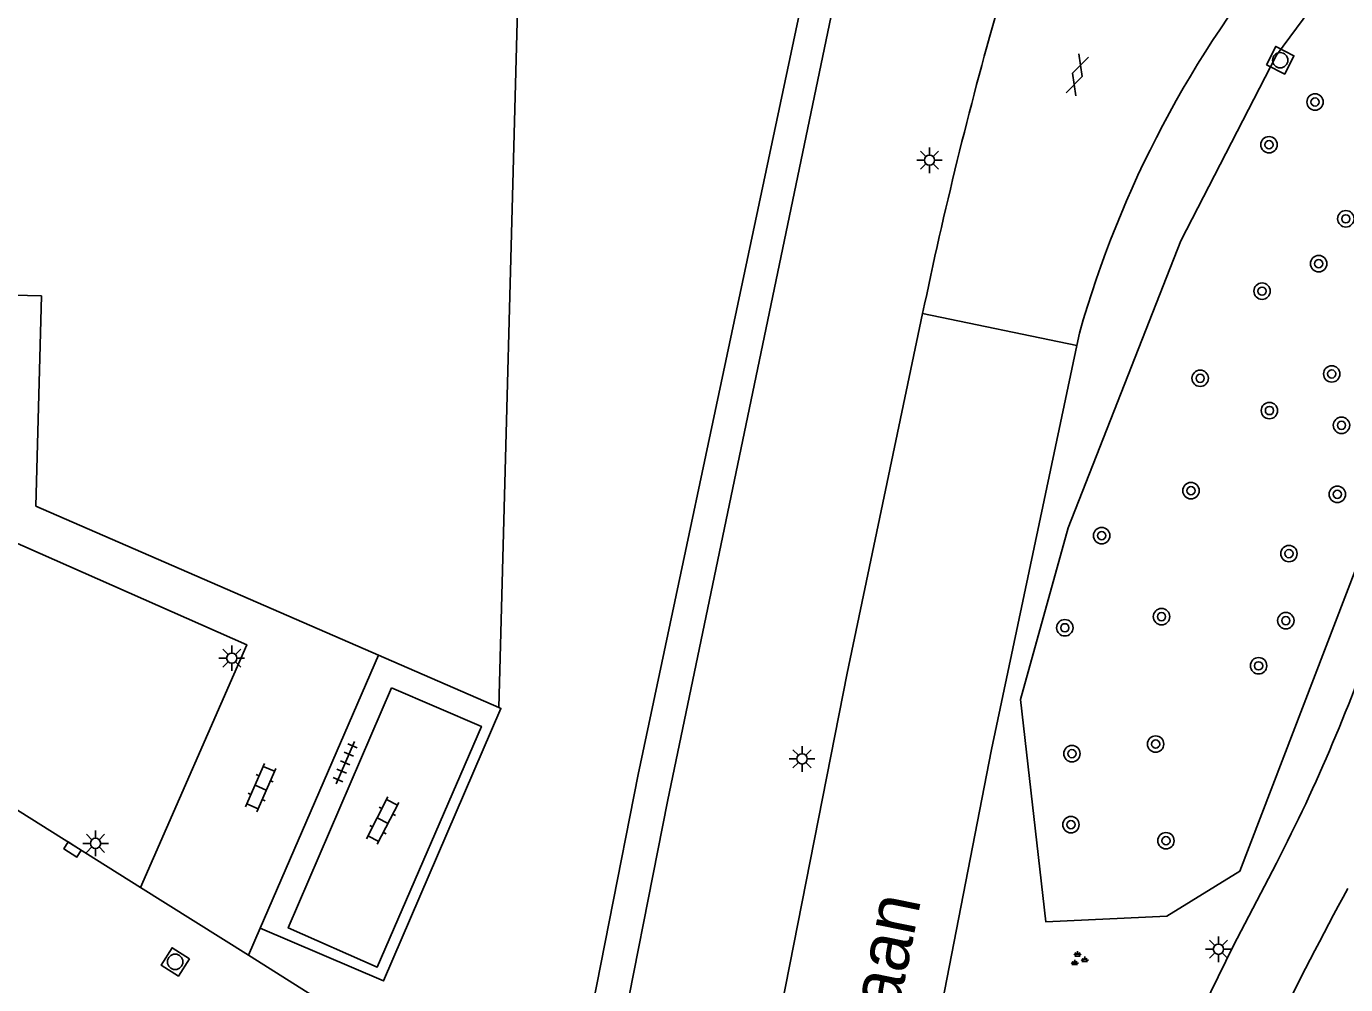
# Model space of a CAD drawing. Extents: x 131000 to 133014, y 396499 to 399001.
# Drawn here: x 131187.2 to 131251.5, y 398102.8 to 398149.5 of the extents above; entities that cross this region are included whole.
import ezdxf

# ---------------------------------------------------------------- set-up
doc = ezdxf.new("R2010")
doc.units = 0
for name, color, linetype in [('gg-anno-openbare ruimte label', 7, 'Continuous'), ('gg-bbg-hoofdgebouw', 7, 'Continuous'), ('gg-knt-onverhard', 7, 'Continuous'), ('gg-knt-verharding', 7, 'Continuous'), ('gt-grn-groengrens', 7, 'Continuous'), ('gt-grn-weggrens', 7, 'Continuous'), ('gt-symb-boom', 7, 'Continuous'), ('gt-symb-gesloten verharding', 7, 'Continuous'), ('gt-symb-groenvak', 7, 'Continuous'), ('gt-symb-klinker verharding', 7, 'Continuous'), ('gt-symb-kolk', 7, 'Continuous'), ('gt-symb-lichtmast', 7, 'Continuous'), ('gt-symb-rioolschacht', 7, 'Continuous'), ('gt-symb-tegel verharding', 7, 'Continuous')]:
    doc.layers.add(name, color=color, linetype=linetype)

# ---------------------------------------------------------------- blocks, each defined once
blk = doc.blocks.new('gt0-BOOM')
at = {"layer": 'gt-symb-boom'}
for radius in [0.4, 0.2]:
    blk.add_circle((0, 0), radius, dxfattribs=at)
blk = doc.blocks.new('gt0-GESVH1')
at = {"layer": 'gt-symb-gesloten verharding'}
for p, q in [((-0.992, -0.261), (0.008, 0.239)), ((0.008, -0.261), (-0.992, 0.239)), ((0.008, 0.239), (1.008, -0.261)), ((1.008, 0.239), (0.008, -0.261))]:
    blk.add_line(p, q, dxfattribs=at)
blk = doc.blocks.new('gt0-LMAST')
at = {"layer": 'gt-symb-lichtmast'}
for p, q in [((-0.182, 0.173), (-0.447, 0.438)), ((-0.005, 0.246), (-0.005, 0.621)), ((0.172, 0.173), (0.437, 0.438)), ((-0.255, -0.004), (-0.63, -0.004)), ((-0.182, -0.181), (-0.447, -0.446)), ((-0.005, -0.254), (-0.005, -0.629)), ((0.437, -0.446), (0.172, -0.181)), ((0.245, -0.004), (0.62, -0.004))]:
    blk.add_line(p, q, dxfattribs=at)
blk.add_circle((-0.005, -0.004), 0.25, dxfattribs=at)
blk = doc.blocks.new('gt0-RS')
at = {"layer": 'gt-symb-rioolschacht'}
blk.add_lwpolyline([(-0.5, -0.5), (0.5, -0.5), (0.5, 0.5), (-0.5, 0.5)], close=True, dxfattribs=at)
blk.add_circle((0, 0), 0.375, dxfattribs=at)
blk = doc.blocks.new('gt0-GRVAK')
at = {"layer": 'gt-symb-groenvak'}
for p, q in [((-0.11, 0.189), (-0.228, 0.24)), ((-0.182, 0.153), (0.088, 0.153)), ((-0.091, 0.211), (-0.156, 0.322)), ((-0.047, 0.214), (-0.047, 0.393)), ((-0.004, 0.211), (0.061, 0.322)), ((0.015, 0.189), (0.133, 0.24)), ((0.262, -0.052), (0.197, 0.059)), ((0.305, -0.049), (0.305, 0.13)), ((0.349, -0.052), (0.414, 0.059)), ((-0.245, -0.228), (-0.363, -0.177)), ((-0.318, -0.264), (-0.047, -0.264)), ((-0.226, -0.206), (-0.291, -0.095)), ((-0.183, -0.203), (-0.183, -0.024)), ((-0.139, -0.206), (-0.074, -0.095)), ((-0.12, -0.228), (-0.002, -0.177)), ((0.243, -0.074), (0.125, -0.023)), ((0.17, -0.11), (0.441, -0.11)), ((0.368, -0.074), (0.486, -0.023))]:
    blk.add_line(p, q, dxfattribs=at)
blk = doc.blocks.new('gt0-KOLK')
at = {"layer": 'gt-symb-kolk'}
blk.add_lwpolyline([(0, 0), (0.375, 0), (0.375, 0.4), (-0.375, 0.4), (-0.375, 0), (0, 0)], dxfattribs=at)
blk = doc.blocks.new('gt0-KL1')
at = {"layer": 'gt-symb-klinker verharding'}
for p, q in [((-1.15, 0.3), (1.15, 0.3)), ((-1, -0.3), (-1, 0.3)), ((-0.5, 0.3), (-0.5, 0.45)), ((0, -0.3), (0, 0.3)), ((0.5, 0.3), (0.5, 0.45)), ((1, -0.3), (1, 0.3)), ((-1.15, -0.3), (1.15, -0.3)), ((-0.5, -0.45), (-0.5, -0.3)), ((0.5, -0.45), (0.5, -0.3))]:
    blk.add_line(p, q, dxfattribs=at)
blk = doc.blocks.new('gt0-TEG1')
at = {"layer": 'gt-symb-tegel verharding'}
for p, q in [((-1.125, 0), (1.125, 0)), ((-0.9, -0.25), (-0.9, 0.25)), ((-0.45, -0.25), (-0.45, 0.25)), ((0, -0.25), (0, 0.25)), ((0.45, -0.25), (0.45, 0.25)), ((0.9, -0.25), (0.9, 0.25))]:
    blk.add_line(p, q, dxfattribs=at)

msp = doc.modelspace()

# ---------------------------------------------------------------- linework, layer by layer
at = {"layer": 'gg-bbg-hoofdgebouw'}
for p, q in [((131212.337, 398197.081), (131210.196, 398116.259)), ((131210.196, 398116.259), (131204.319, 398118.818))]:
    msp.add_line(p, q, dxfattribs=at)
msp.add_lwpolyline([(131204.319, 398118.818), (131187.624, 398126.089), (131187.892, 398136.336), (131185.851, 398136.381)], dxfattribs=at)
at = {"layer": 'gg-knt-onverhard'}
for points in [[(131214.151, 398098.627), (131216.991, 398113), (131234.331, 398194.85), (131234.331, 398201.251)], [(131235.959, 398195.327), (131235.161, 398192.13), (131218.421, 398111.68), (131215.823, 398098.579)]]:
    msp.add_lwpolyline(points, dxfattribs=at)
at = {"layer": 'gg-knt-verharding'}
for p, q in [((131238.366, 398133.908), (131238.494, 398134.513)), ((131204.319, 398118.818), (131198.552, 398105.505)), ((131192.72, 398107.481), (131178.387, 398116.506)), ((131192.72, 398107.481), (131197.981, 398104.186)), ((131198.552, 398105.505), (131197.981, 398104.186))]:
    msp.add_line(p, q, dxfattribs=at)
for points in [[(131185.851, 398136.381), (131185.571, 398124.767), (131197.9, 398119.326), (131192.72, 398107.481)], [(131223.966, 398101.668), (131227.173, 398117.94), (131230.853, 398135.469)], [(131168.638, 397830.042), (131174.065, 397858.869), (131190.318, 397947.768), (131191.636, 397954.279), (131193.031, 397960.774), (131194.884, 397968.889), (131196.814, 397976.987), (131198.48, 397983.775), (131200.24, 397990.539), (131202.864, 398000), (131205.567, 398009.207), (131208.298, 398017.833), (131211.153, 398026.418), (131213.967, 398034.65), (131219.303, 398049.705), (131221.565, 398056.616), (131223.411, 398062.776), (131225.099, 398068.982), (131226.236, 398073.747), (131227.256, 398078.539), (131228.609, 398085.21), (131229.865, 398091.899), (131234.215, 398114.222), (131238.366, 398133.908)], [(131204.957, 398117.218), (131209.344, 398115.343), (131204.264, 398103.61), (131199.92, 398105.518), (131204.957, 398117.218)], [(131198.552, 398105.505), (131204.569, 398102.932), (131210.292, 398116.217), (131210.196, 398116.259)], [(131233.71, 398073.229), (131235.558, 398078.792), (131237.491, 398084.326), (131239.261, 398089.185), (131241.128, 398094.008), (131242.594, 398097.482), (131244.165, 398100.91), (131245.99, 398104.635), (131247.916, 398108.308)], [(131197.981, 398104.186), (131203.979, 398100.4), (131210.482, 398096.446)]]:
    msp.add_lwpolyline(points, dxfattribs=at)
for centre, radius, start, end in [((131288.769, 398120.242), 52.261, 140.12749, 164.15328), ((131442.557, 398091.451), 216.232, 164.2, 168.25438), ((131171.008, 398148.303), 86.686, 332.52384, 341.07898), ((131388.095, 398032.847), 155.563, 151.34502, 157.1358)]:
    msp.add_arc(centre, radius, start, end, dxfattribs=at)
at = {"layer": 'gt-grn-groengrens'}
msp.add_lwpolyline([(131235.619, 398116.652), (131237.951, 398125.02), (131243.438, 398139.012), (131248.102, 398148.066), (131254.275, 398156.433), (131259.378, 398160.325), (131263.329, 398158.217), (131262.78, 398153.964), (131259.625, 398147.654), (131253.589, 398127.215), (131246.319, 398108.284), (131242.752, 398106.09), (131236.854, 398105.815), (131235.619, 398116.652)], dxfattribs=at)
at = {"layer": 'gt-grn-weggrens'}
msp.add_line((131230.853, 398135.469), (131238.366, 398133.908), dxfattribs=at)

# ---------------------------------------------------------------- block references
at = {"layer": 'gt-symb-boom'}
for p in [(131249.986, 398145.788), (131247.741, 398143.703), (131251.485, 398140.093), (131250.162, 398137.905), (131247.403, 398136.566), (131244.385, 398132.317), (131250.799, 398132.53), (131247.761, 398130.743), (131251.274, 398130.024), (131243.935, 398126.836), (131251.071, 398126.66), (131239.581, 398124.644), (131248.711, 398123.77), (131237.786, 398120.152), (131242.5, 398120.694), (131248.56, 398120.5), (131247.231, 398118.299), (131242.211, 398114.481), (131238.131, 398114.014), (131238.083, 398110.552), (131242.715, 398109.767)]:
    msp.add_blockref('gt0-BOOM', p, dxfattribs=at)
at = {"layer": 'gt-symb-gesloten verharding', "rotation": 71.76430853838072}
msp.add_blockref('gt0-GESVH1', (131238.38, 398147.105), dxfattribs=at)
at = {"layer": 'gt-symb-groenvak'}
msp.add_blockref('gt0-GRVAK', (131238.452, 398103.991), dxfattribs=at)
at = {"layer": 'gt-symb-klinker verharding'}
for p, rotation in [((131198.579, 398112.359), 66.35749834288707), ((131204.526, 398110.754), 62.74312822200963)]:
    msp.add_blockref('gt0-KL1', p, dxfattribs=dict(at, rotation=rotation))
at = {"layer": 'gt-symb-kolk', "rotation": 147.66062292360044}
msp.add_blockref('gt0-KOLK', (131189.517, 398109.508), dxfattribs=at)
at = {"layer": 'gt-symb-lichtmast'}
for p in [(131231.193, 398142.955), (131197.174, 398118.674), (131224.979, 398113.763), (131190.535, 398109.645), (131245.279, 398104.481)]:
    msp.add_blockref('gt0-LMAST', p, dxfattribs=at)
at = {"layer": 'gt-symb-rioolschacht'}
for p, rotation in [((131248.286, 398147.825), -26.82140642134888), ((131194.411, 398103.863), 147.66062292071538)]:
    msp.add_blockref('gt0-RS', p, dxfattribs=dict(at, rotation=rotation))
at = {"layer": 'gt-symb-tegel verharding', "rotation": -113.20611458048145}
msp.add_blockref('gt0-TEG1', (131202.704, 398113.573), dxfattribs=at)

# ---------------------------------------------------------------- texts
at = {"layer": 'gg-anno-openbare ruimte label'}
msp.add_text('Taxandriëbaan', height=2.5, rotation=78.5, dxfattribs=at).set_placement((131226.334, 398085.033))

doc.saveas('drawing.dxf')
